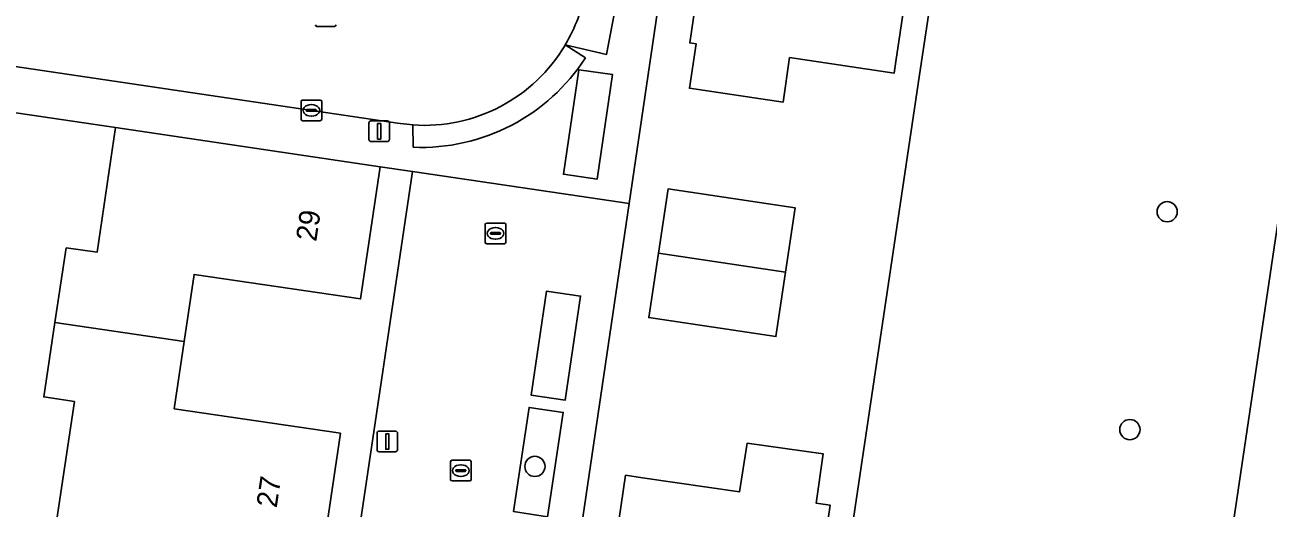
# Model space of a CAD drawing. Extents: x 164148 to 165261, y 382513 to 383432.
# Drawn here: x 164432.5 to 164492.6, y 383053.9 to 383077.3 of the extents above; entities that cross this region are included whole.
import ezdxf

# ---------------------------------------------------------------- set-up
doc = ezdxf.new("R2010")
doc.units = 0
for name, color, linetype in [('IMGEO_Boom', 7, 'Continuous'), ('IMGEO_Erf', 7, 'Continuous'), ('IMGEO_Groenvoorziening', 7, 'Continuous'), ('IMGEO_Hek', 7, 'Continuous'), ('IMGEO_Kolk', 7, 'Continuous'), ('IMGEO_Lichtmast', 7, 'Continuous'), ('IMGEO_Pand', 7, 'Continuous'), ('IMGEO_Pand_nummerreeks', 7, 'Continuous'), ('IMGEO_Parkeervlak_open', 7, 'Continuous'), ('IMGEO_Rijbaan_lokaal_open', 7, 'Continuous'), ('IMGEO_Voetpad_gesloten', 7, 'Continuous'), ('IMGEO_Voetpad_open', 7, 'Continuous')]:
    doc.layers.add(name, color=color, linetype=linetype)

msp = doc.modelspace()

# ---------------------------------------------------------------- linework, layer by layer
at = {"layer": 'IMGEO_Boom'}
for centre in [(164487.744, 383068.223), (164485.943, 383057.683), (164457.184, 383055.905)]:
    msp.add_circle(centre, 0.489, dxfattribs=at)
at = {"layer": 'IMGEO_Erf'}
msp.add_lwpolyline([(164479.002, 383185.851), (164461.739, 383068.623), (164458.94, 383049.615), (164454.336, 383050.303), (164454.292, 383050.013), (164460.627, 383049.072), (164461.565, 383055.475), (164462.377, 383055.356), (164467.07, 383054.668), (164467.45, 383057.03), (164471.122, 383056.506), (164470.782, 383054.121), (164471.461, 383054.024), (164470.523, 383047.621), (164471.706, 383047.448), (164472.669, 383053.926), (164475.824, 383075.164), (164477.779, 383088.109), (164480.994, 383109.14), (164482.781, 383122.124), (164485.913, 383143.071), (164487.83, 383156.078), (164491.989, 383184.295)], dxfattribs=at)
for points in [[(164467.47, 383089.571), (164467.8, 383091.821), (164476.012, 383090.616), (164475.681, 383088.36), (164476.512, 383088.244), (164475.572, 383081.87), (164474.63, 383075.482), (164474.549, 383074.932), (164469.495, 383075.678), (164469.177, 383073.527), (164464.654, 383074.195), (164464.972, 383076.346), (164464.669, 383076.39), (164464.75, 383076.94), (164465.22, 383080.142), (164465.009, 383080.182), (164465.478, 383083.364), (164465.943, 383086.519), (164466.161, 383086.487), (164466.629, 383089.693)], [(164434.53, 383066.472), (164436.024, 383066.259), (164436.915, 383072.291), (164421.248, 383074.597), (164419.302, 383074.895), (164418.405, 383068.862), (164419.551, 383068.692), (164419.029, 383065.092), (164418.504, 383061.473), (164416.89, 383061.707), (164416.017, 383055.69), (164434.025, 383053.023), (164434.924, 383059.038), (164433.441, 383059.262), (164433.985, 383062.865)], [(164446.886, 383051.412), (164448.44, 383051.183), (164451.274, 383070.164), (164449.7, 383070.397), (164448.757, 383064.007), (164440.711, 383065.194), (164440.232, 383061.943), (164439.752, 383058.693), (164447.786, 383057.508)], [(164469.302, 383065.293), (164468.835, 383062.182), (164462.684, 383063.105), (164463.151, 383066.217), (164463.619, 383069.328), (164469.77, 383068.405)]]:
    msp.add_lwpolyline(points, close=True, dxfattribs=at)
at = {"layer": 'IMGEO_Groenvoorziening'}
for points in [[(164510.374, 383184.352), (164492.391, 383187.03), (164491.989, 383184.295), (164487.83, 383156.078), (164485.913, 383143.071), (164482.781, 383122.124), (164480.994, 383109.14), (164477.779, 383088.109), (164475.824, 383075.164), (164472.669, 383053.926), (164471.706, 383047.448)], [(164489.692, 383044.763), (164502.37, 383130.298)], [(164458.654, 383076.299), (164460.645, 383075.831), (164461.799, 383081.931)]]:
    msp.add_lwpolyline(points, dxfattribs=at)
msp.add_lwpolyline([(164457.796, 383053.47), (164458.552, 383058.513), (164456.906, 383058.76), (164456.149, 383053.716)], close=True, dxfattribs=at)
msp.add_arc((164451.85, 383080.323), 7.905, 329.40004, 350.13831, dxfattribs=at)
at = {"layer": 'IMGEO_Hek'}
msp.add_lwpolyline([(164475.824, 383075.164), (164472.669, 383053.926)], dxfattribs=at)
at = {"layer": 'IMGEO_Kolk'}
for p, q in [((164447.499, 383077.188), (164446.647, 383077.188)), ((164445.878, 383072.698), (164445.878, 383073.55)), ((164445.953, 383073.624), (164446.805, 383073.624)), ((164446.879, 383073.55), (164446.879, 383072.698)), ((164446.137, 383073.118), (164446.137, 383073.13)), ((164446.575, 383073.081), (164446.177, 383073.081)), ((164446.18, 383073.167), (164446.578, 383073.167)), ((164446.389, 383072.844), (164446.364, 383072.844)), ((164446.366, 383073.404), (164446.391, 383073.404)), ((164446.621, 383073.13), (164446.621, 383073.118)), ((164446.805, 383072.624), (164445.953, 383072.624)), ((164454.78, 383066.749), (164454.78, 383067.601)), ((164454.855, 383067.675), (164455.707, 383067.675)), ((164455.268, 383067.455), (164455.293, 383067.455)), ((164455.781, 383067.601), (164455.781, 383066.749)), ((164455.039, 383067.169), (164455.039, 383067.181)), ((164455.477, 383067.132), (164455.079, 383067.132)), ((164455.082, 383067.218), (164455.48, 383067.218)), ((164455.291, 383066.895), (164455.266, 383066.895)), ((164455.523, 383067.181), (164455.523, 383067.169)), ((164455.707, 383066.675), (164454.855, 383066.675)), ((164453.104, 383055.275), (164453.104, 383056.127)), ((164453.179, 383056.201), (164454.031, 383056.201)), ((164454.105, 383056.127), (164454.105, 383055.275)), ((164453.363, 383055.695), (164453.363, 383055.707)), ((164453.801, 383055.658), (164453.403, 383055.658)), ((164453.406, 383055.744), (164453.804, 383055.744)), ((164453.615, 383055.421), (164453.59, 383055.421)), ((164453.592, 383055.981), (164453.617, 383055.981)), ((164453.847, 383055.707), (164453.847, 383055.695)), ((164454.031, 383055.201), (164453.179, 383055.201))]:
    msp.add_line(p, q, dxfattribs=at)
for points in [[(164447.499, 383077.188), (164446.647, 383077.188)], [(164445.878, 383072.698), (164445.878, 383073.55)], [(164445.953, 383073.624), (164446.805, 383073.624)], [(164446.879, 383073.55), (164446.879, 383072.698)], [(164446.805, 383072.624), (164445.953, 383072.624)], [(164454.78, 383066.749), (164454.78, 383067.601)], [(164454.855, 383067.675), (164455.707, 383067.675)], [(164455.781, 383067.601), (164455.781, 383066.749)], [(164455.707, 383066.675), (164454.855, 383066.675)], [(164453.104, 383055.275), (164453.104, 383056.127)], [(164453.179, 383056.201), (164454.031, 383056.201)], [(164454.105, 383056.127), (164454.105, 383055.275)], [(164454.031, 383055.201), (164453.179, 383055.201)]]:
    msp.add_lwpolyline(points, dxfattribs=at)
for centre, radius, start, end in [((164446.649, 383077.264), 0.0765, 181.55205, 268.44795), ((164446.649, 383077.264), 0.0765, 181.55205, 268.44795), ((164447.497, 383077.264), 0.0765, 271.55205, 358.44795), ((164447.497, 383077.264), 0.0765, 271.55205, 358.44795), ((164445.955, 383073.548), 0.0765, 91.55205, 178.44795), ((164445.955, 383073.548), 0.0765, 91.55205, 178.44795), ((164446.803, 383073.548), 0.0765, 1.55205, 88.44795), ((164446.803, 383073.548), 0.0765, 1.55205, 88.44795), ((164446.177, 383073.127), 0.0403, 85.87752, 175.75265), ((164446.174, 383073.117), 0.0366, 178.93798, 274.71019), ((164446.578, 383073.124), 0.043, 264.86636, 352.45326), ((164446.582, 383073.129), 0.0386, 1.73085, 96.63898), ((164445.955, 383072.7), 0.0765, 181.55205, 268.44795), ((164445.955, 383072.7), 0.0765, 181.55205, 268.44795), ((164446.803, 383072.7), 0.0765, 271.55205, 358.44795), ((164446.803, 383072.7), 0.0765, 271.55205, 358.44795), ((164454.857, 383067.599), 0.0765, 91.55205, 178.44795), ((164454.857, 383067.599), 0.0765, 91.55205, 178.44795), ((164455.705, 383067.599), 0.0765, 1.55205, 88.44795), ((164455.705, 383067.599), 0.0765, 1.55205, 88.44795), ((164455.079, 383067.178), 0.0403, 85.87752, 175.75265), ((164455.076, 383067.168), 0.0366, 178.93798, 274.71019), ((164455.48, 383067.175), 0.043, 264.86636, 352.45326), ((164455.484, 383067.18), 0.0386, 1.73085, 96.63898), ((164454.857, 383066.751), 0.0765, 181.55205, 268.44795), ((164454.857, 383066.751), 0.0765, 181.55205, 268.44795), ((164455.705, 383066.751), 0.0765, 271.55205, 358.44795), ((164455.705, 383066.751), 0.0765, 271.55205, 358.44795), ((164453.181, 383056.125), 0.0765, 91.55205, 178.44795), ((164453.181, 383056.125), 0.0765, 91.55205, 178.44795), ((164454.029, 383056.125), 0.0765, 1.55205, 88.44795), ((164454.029, 383056.125), 0.0765, 1.55205, 88.44795), ((164453.403, 383055.704), 0.0403, 85.87752, 175.75265), ((164453.4, 383055.694), 0.0366, 178.93798, 274.71019), ((164453.804, 383055.701), 0.043, 264.86636, 352.45326), ((164453.808, 383055.706), 0.0386, 1.73085, 96.63898), ((164453.181, 383055.277), 0.0765, 181.55205, 268.44795), ((164453.181, 383055.277), 0.0765, 181.55205, 268.44795), ((164454.029, 383055.277), 0.0765, 271.55205, 358.44795), ((164454.029, 383055.277), 0.0765, 271.55205, 358.44795)]:
    msp.add_arc(centre, radius, start, end, dxfattribs=at)
for centre, major_axis, ratio, start_param, end_param in [((164446.365, 383073.124), (-0.387, 0.002), 0.722429, 4.712389, 7.853982), ((164446.39, 383073.124), (-0.39, 0.002), 0.717154, 1.570796, 4.712389), ((164455.267, 383067.175), (-0.387, 0.002), 0.722429, 4.712389, 7.853982), ((164455.292, 383067.175), (-0.39, 0.002), 0.717154, 1.570796, 4.712389), ((164453.591, 383055.701), (-0.387, 0.002), 0.722429, 4.712389, 7.853982), ((164453.616, 383055.701), (-0.39, 0.002), 0.717154, 1.570796, 4.712389)]:
    msp.add_ellipse(centre, major_axis=major_axis, ratio=ratio, start_param=start_param, end_param=end_param, dxfattribs=at)
at = {"layer": 'IMGEO_Lichtmast'}
for p, q in [((164449.159, 383071.715), (164449.159, 383072.515)), ((164449.159, 383072.515), (164449.159, 383071.715)), ((164449.259, 383072.615), (164450.049, 383072.615)), ((164450.049, 383072.615), (164449.259, 383072.615)), ((164450.149, 383072.515), (164450.149, 383071.715)), ((164450.149, 383071.715), (164450.149, 383072.515)), ((164450.049, 383071.615), (164449.259, 383071.615)), ((164449.259, 383071.615), (164450.049, 383071.615)), ((164449.552, 383056.71), (164449.552, 383057.51)), ((164449.552, 383057.51), (164449.552, 383056.71)), ((164449.652, 383057.61), (164450.442, 383057.61)), ((164450.442, 383057.61), (164449.652, 383057.61)), ((164450.542, 383057.51), (164450.542, 383056.71)), ((164450.542, 383056.71), (164450.542, 383057.51)), ((164450.442, 383056.61), (164449.652, 383056.61)), ((164449.652, 383056.61), (164450.442, 383056.61))]:
    msp.add_line(p, q, dxfattribs=at)
for points in [[(164449.579, 383072.49), (164449.729, 383072.49), (164449.729, 383071.74), (164449.579, 383071.74), (164449.579, 383072.49)], [(164449.972, 383057.485), (164450.122, 383057.485), (164450.122, 383056.735), (164449.972, 383056.735), (164449.972, 383057.485)]]:
    msp.add_lwpolyline(points, dxfattribs=at)
for centre, start, end in [((164449.259, 383072.515), 90, 180), ((164449.259, 383072.515), 90, 180), ((164450.049, 383072.515), 0, 90), ((164450.049, 383072.515), 360, 90), ((164449.259, 383071.715), 180, 270), ((164449.259, 383071.715), 180, 270), ((164450.049, 383071.715), 270, 0), ((164450.049, 383071.715), 270, 0), ((164449.652, 383057.51), 90, 180), ((164449.652, 383057.51), 90, 180), ((164450.442, 383057.51), 0, 90), ((164450.442, 383057.51), 360, 90), ((164449.652, 383056.71), 180, 270), ((164449.652, 383056.71), 180, 270), ((164450.442, 383056.71), 270, 0), ((164450.442, 383056.71), 270, 0)]:
    msp.add_arc(centre, 0.1, start, end, dxfattribs=at)
at = {"layer": 'IMGEO_Pand'}
for points in [[(164475.572, 383081.87), (164465.478, 383083.364), (164465.009, 383080.182), (164465.22, 383080.142), (164464.75, 383076.94), (164464.669, 383076.39), (164464.972, 383076.346), (164464.654, 383074.195), (164469.177, 383073.527), (164469.495, 383075.678), (164474.549, 383074.932), (164474.63, 383075.482)], [(164440.232, 383061.943), (164440.711, 383065.194), (164448.757, 383064.007), (164449.7, 383070.397), (164436.915, 383072.291), (164436.024, 383066.259), (164434.53, 383066.472), (164433.985, 383062.865)], [(164463.151, 383066.217), (164469.302, 383065.293), (164469.77, 383068.405), (164463.619, 383069.328)], [(164463.151, 383066.217), (164462.684, 383063.105), (164468.835, 383062.182), (164469.302, 383065.293)], [(164440.232, 383061.943), (164433.985, 383062.865), (164433.441, 383059.262), (164434.924, 383059.038), (164434.025, 383053.023), (164446.845, 383051.128), (164446.886, 383051.412), (164447.786, 383057.508), (164439.752, 383058.693)], [(164462.377, 383055.356), (164461.565, 383055.475), (164460.627, 383049.072), (164470.523, 383047.621), (164471.461, 383054.024), (164470.782, 383054.121), (164471.122, 383056.506), (164467.45, 383057.03), (164467.07, 383054.668)]]:
    msp.add_lwpolyline(points, close=True, dxfattribs=at)
at = {"layer": 'IMGEO_Parkeervlak_open'}
for points in [[(164460.191, 383069.796), (164460.938, 383074.853), (164459.309, 383075.094), (164458.562, 383070.037)], [(164458.641, 383059.107), (164459.395, 383064.14), (164457.749, 383064.387), (164456.995, 383059.353)]]:
    msp.add_lwpolyline(points, close=True, dxfattribs=at)
at = {"layer": 'IMGEO_Rijbaan_lokaal_open'}
msp.add_lwpolyline([(164405.11, 383079.283), (164405.729, 383079.159), (164450.54, 383072.506), (164451.276, 383072.42)], dxfattribs=at)
for centre, radius, start, end in [((164451.85, 383080.323), 7.905, 329.40004, 350.13831), ((164451.826, 383080.331), 7.93, 266.02597, 329.44053)]:
    msp.add_arc(centre, radius, start, end, dxfattribs=at)
at = {"layer": 'IMGEO_Voetpad_gesloten'}
msp.add_lwpolyline([(164491.665, 383033.898), (164491.71, 383034.202), (164493.699, 383047.666), (164493.959, 383049.428), (164497.447, 383073.037), (164497.73, 383074.954), (164501.393, 383099.746), (164501.656, 383101.529), (164505.343, 383126.485), (164505.608, 383128.283), (164509.271, 383153.078), (164509.556, 383155.009), (164513.815, 383183.84), (164510.374, 383184.352), (164506.288, 383156.657), (164504.121, 383157.056), (164503.159, 383150.601), (164505.315, 383150.188), (164503.371, 383137.18), (164501.175, 383137.563), (164500.185, 383130.675), (164502.37, 383130.298), (164489.692, 383044.763), (164488.159, 383034.419)], close=True, dxfattribs=at)
at = {"layer": 'IMGEO_Voetpad_open'}
for points in [[(164411.436, 383195.306), (164394.192, 383078.726), (164404.649, 383077.179), (164406.174, 383076.848), (164416.488, 383075.314), (164419.302, 383074.895), (164421.248, 383074.597), (164436.915, 383072.291), (164449.7, 383070.397), (164451.274, 383070.164), (164461.739, 383068.623), (164479.002, 383185.851)], [(164468.43, 383126.759), (164466.752, 383115.492), (164465.978, 383110.299), (164465.026, 383103.909), (164465.513, 383103.839), (164464.634, 383097.866), (164464.183, 383097.937), (164463.184, 383091.233), (164462.588, 383087.227), (164461.799, 383081.931), (164460.645, 383075.831), (164458.654, 383076.299), (164459.628, 383075.67)], [(164451.299, 383071.338), (164451.276, 383072.42), (164450.54, 383072.506), (164405.729, 383079.159), (164405.11, 383079.283), (164404.845, 383078.202)], [(164459.628, 383075.67), (164458.654, 383076.299)], [(164451.276, 383072.42), (164451.299, 383071.338)]]:
    msp.add_lwpolyline(points, dxfattribs=at)
for points in [[(164460.191, 383069.796), (164458.562, 383070.037), (164459.309, 383075.094), (164460.938, 383074.853)], [(164461.739, 383068.623), (164451.274, 383070.164), (164448.44, 383051.183), (164452.362, 383050.597), (164452.315, 383050.297), (164454.292, 383050.013), (164454.336, 383050.303), (164458.94, 383049.615)], [(164457.749, 383064.387), (164459.395, 383064.14), (164458.641, 383059.107), (164456.995, 383059.353)], [(164456.906, 383058.76), (164458.552, 383058.513), (164457.796, 383053.47), (164456.149, 383053.716)]]:
    msp.add_lwpolyline(points, close=True, dxfattribs=at)
for centre, radius, start, end in [((164451.826, 383080.331), 7.93, 266.02597, 329.44053), ((164451.661, 383080.815), 9.484, 267.81211, 327.14672), ((164451.661, 383080.815), 9.484, 267.81211, 327.14672)]:
    msp.add_arc(centre, radius, start, end, dxfattribs=at)

# ---------------------------------------------------------------- texts
at = {"layer": 'IMGEO_Pand_nummerreeks'}
for s, rotation, p in [('29', 81.60884, (164446.615, 383066.752)), ('27', 81.61057, (164444.702, 383053.871))]:
    msp.add_text(s, height=1, rotation=rotation, dxfattribs=at).set_placement(p)

doc.saveas('drawing.dxf')
